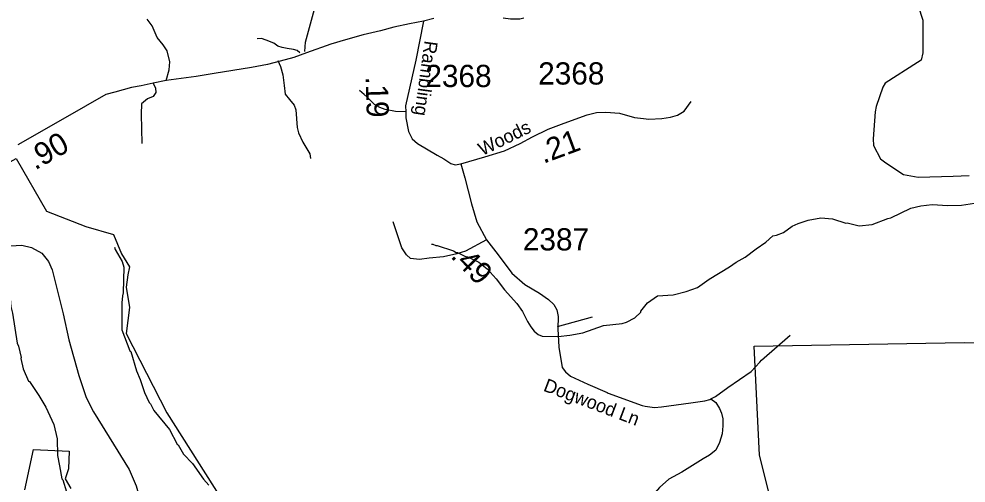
# Model space of a CAD drawing. Extents: x 1248224 to 1454986, y 825081 to 985870.
# Drawn here: x 1372128 to 1377448, y 889863 to 892471 of the extents above; entities that cross this region are included whole.
import ezdxf

# ---------------------------------------------------------------- set-up
doc = ezdxf.new("R2010")
doc.units = 0
for name, color, linetype in [('Exist Boundary Political City Limit New', 7, 'Continuous'), ('Exist Boundary Political City Limit New Hole', 7, 'Continuous'), ('Exist Hydrographic Creek Single Shore', 7, 'Continuous'), ('Exist Hydrographic Misc Water Feature', 7, 'Continuous'), ('Exist Road Non-System Type 51', 7, 'Continuous'), ('Exist Road Secondary Mileage Hundredths English Label', 7, 'Continuous'), ('Exist Road Secondary Type 41 Attributed', 7, 'Continuous'), ('Exist Road Secondary Type 51 Attributed', 7, 'Continuous'), ('Exist Road Secondary Type 51 Label', 7, 'Continuous'), ('Exist Road Secondary Type 51 Number Label', 7, 'Continuous'), ('Map Preparation Boundary City Limit Buffer Line', 7, 'Continuous')]:
    doc.layers.add(name, color=color, linetype=linetype)

msp = doc.modelspace()

# ---------------------------------------------------------------- linework, layer by layer
at = {"layer": 'Exist Boundary Political City Limit New'}
for points in [[(1371784.2, 889833.9), (1371775.1, 889966), (1371775.1, 889966), (1371652.9, 891431.5), (1372113.1, 891685.9), (1372283.1, 891390.3), (1372504.2, 891304.3), (1372658.6, 891260.1), (1372704.2, 891150.8), (1372749.7, 891077.9), (1372740.6, 891032.3), (1372731.5, 890964), (1372749.7, 890850), (1372731.5, 890704.2), (1372959.2, 890257.7), (1373309.9, 889706.3)], [(1373380.8, 888927.3), (1374567.1, 889108.4), (1374926.7, 889156.4), (1375043, 888607.2), (1375781.8, 888610.7), (1375433.4, 889386.6), (1375958.7, 889471.7), (1376017.9, 889619.8), (1376402.6, 889497.6), (1376469.2, 889697.5), (1376398.9, 889727.1), (1376343.4, 889797.5), (1376287.9, 890019.5), (1376258.5, 890633.1), (1377438.2, 890653.6), (1377892.5, 890638.3)]]:
    msp.add_lwpolyline(points, dxfattribs=at)
at = {"layer": 'Exist Boundary Political City Limit New Hole'}
for points in [[(1372160.6, 889825.7), (1372209.9, 890052.3)], [(1372209.9, 890052.3), (1372410.7, 890043.2), (1372406.2, 889942.7), (1372387.9, 889887.9), (1372419.9, 889833.1)]]:
    msp.add_lwpolyline(points, dxfattribs=at)
at = {"layer": 'Exist Hydrographic Creek Single Shore'}
msp.add_lwpolyline([(1377178.6, 892543.7), (1377204.7, 892463.6), (1377204.7, 892394), (1377206.5, 892348.8), (1377204.7, 892281), (1377196, 892239.2), (1377175.2, 892225.3), (1376994.4, 892110.5), (1376980.5, 892087.9), (1376944, 891978.3), (1376937, 891948.7), (1376926.8, 891796.4), (1376928.5, 891759.9), (1376968.5, 891685.1), (1376998.1, 891662.5), (1377097.1, 891596.4), (1377178.8, 891582.4), (1377375.3, 891587.7), (1377465.7, 891591.1)], dxfattribs=at)
at = {"layer": 'Exist Hydrographic Misc Water Feature'}
for points in [[(1374445.8, 891206.4), (1374453.8, 891206.3), (1374469.6, 891197.9), (1374477.6, 891197.7), (1374568.9, 891167.7), (1374584.7, 891159.4), (1374592.7, 891159.2), (1374632.3, 891138.4), (1374648.2, 891134), (1374711.5, 891104.7), (1374758.8, 891067.6), (1374809.9, 891010.5), (1374856.2, 890949.5), (1374924.6, 890872), (1374957.6, 890827.3), (1374984.3, 890770.8), (1375003.7, 890740.4), (1375023.1, 890716), (1375044.7, 890697.5), (1375066.6, 890689), (1375156.5, 890687.1), (1375223.1, 890693.6), (1375295, 890708), (1375411.9, 890749.4), (1375516.1, 890759), (1375540.3, 890766.5), (1375588.8, 890791.4), (1375621.5, 890822.7), (1375621.6, 890828.8), (1375658.7, 890875.8), (1375715.6, 890914.6), (1375802.8, 890920.2), (1375876.1, 890939.1), (1375940.6, 890961.6), (1376005.6, 891008.2), (1376119.1, 891077.6), (1376157.6, 891104.8), (1376208.3, 891131.6), (1376269.8, 891179.1), (1376323.6, 891215.8), (1376362.9, 891252.1), (1376383, 891255.7), (1376423.3, 891270.7), (1376472.1, 891305.7), (1376504.4, 891321), (1376560.9, 891339.6), (1376633.2, 891354.1), (1376699.1, 891348.7), (1376772.5, 891323), (1376780.5, 891324.9), (1376848.2, 891309.4), (1376920.3, 891315.8), (1377009.1, 891349.8), (1377025.2, 891353.5), (1377138.3, 891406.9), (1377194.7, 891421.7), (1377258.8, 891428.2), (1377346.7, 891422.3), (1377422.7, 891424.6), (1377495, 891435)], [(1372664.4, 891189.1), (1372669.4, 891174.8), (1372708, 891107.8), (1372717.3, 891075.6), (1372714.1, 890931.7), (1372709.7, 890915.8), (1372706.8, 890875.9), (1372705.5, 890724), (1372750.8, 890606.9), (1372756.8, 890602.8), (1372788.3, 890494), (1372809.3, 890445.5), (1372833.7, 890373), (1372860.4, 890316.4), (1372868.2, 890308.2), (1372886, 890270.5)], [(1372076.9, 890922.1), (1372083.5, 890856), (1372092.6, 890817.8), (1372118.9, 890649.2), (1372126.6, 890633), (1372141.1, 890568.7), (1372139, 890562.5), (1372151.7, 890504.5), (1372182.1, 890435.8), (1372187.4, 890433.5), (1372240.4, 890354.5), (1372278.9, 890289.6), (1372324.7, 890192.5), (1372343, 890112.1), (1372345.6, 890017.4), (1372355.6, 889959.8), (1372370, 889887.5), (1372374.6, 889881), (1372396.4, 889814.9)], [(1372886, 890270.5), (1372974.9, 890164.1), (1373017.2, 890082.6), (1373022.2, 890078.9), (1373051.9, 890025.9), (1373102.8, 889972.8), (1373164.9, 889885.5), (1373194.1, 889850.9)]]:
    msp.add_lwpolyline(points, dxfattribs=at)
at = {"layer": 'Exist Road Non-System Type 51'}
msp.add_line((1375154.1, 890743.6), (1375349.4, 890797.7), dxfattribs=at)
for points in [[(1373733.5, 892287.5), (1373737.7, 892339.5), (1373788.6, 892525.6), (1373833.3, 892620.2), (1373878, 892673.3), (1373943.4, 892730.5), (1374073.3, 892827.7)], [(1372955.6, 892125.8), (1372972.9, 892184.4), (1372976.4, 892230.3), (1372960.6, 892292.1), (1372939.4, 892325.7), (1372904.1, 892366.3), (1372875.8, 892431.7), (1372849.4, 892470.5)], [(1373705.5, 892280.2), (1373692, 892293.7), (1373670.1, 892298.9), (1373634.8, 892305.1), (1373607.8, 892310.3), (1373582.9, 892318.7), (1373561, 892335.3), (1373516.3, 892350.9), (1373491.4, 892361.3), (1373466.5, 892359.2)], [(1373582.9, 892237), (1373598.4, 892203.7), (1373610.9, 892156.9), (1373618.2, 892097.7), (1373623.4, 892047.7), (1373647.3, 892017.6), (1373674.3, 891986.4), (1373683.7, 891959.3), (1373692, 891860.6), (1373699.2, 891831.4), (1373722.1, 891779.4), (1373761.6, 891713.4), (1373765.7, 891686.4)], [(1372881.4, 892110.1), (1372895.2, 892081.9), (1372897, 892057.2), (1372882.9, 892034.2), (1372851.1, 892021.8), (1372817.6, 891993.6), (1372814, 891935.3), (1372819.3, 891771)], [(1374301.2, 891949.3), (1374242.7, 891951), (1374185.6, 891962.5), (1374155.4, 891973.9), (1374126.3, 891989.5), (1374102.4, 892012.4), (1374084.8, 892031.1), (1374067.1, 892046.7), (1374041.1, 892068.5)], [(1375666.5, 891907.8), (1375739.8, 891911), (1375787.4, 891919.8), (1375828, 891930.4), (1375865.1, 891953.4), (1375903.9, 892006.4)], [(1374754, 891229.4), (1374636.6, 891165.9), (1374588.8, 891151.3), (1374513.9, 891134.7), (1374432.9, 891126.3), (1374378.9, 891120.1), (1374326.9, 891124.3), (1374306.1, 891145.1), (1374279.1, 891184.6), (1374231.3, 891330.2)], [(1372015.1, 891178.1), (1372081, 891195.3), (1372145.1, 891199.3), (1372199.1, 891187.3), (1372257.1, 891155.2), (1372295.2, 891107.2), (1372315.2, 891061.1), (1372377.2, 890814.7), (1372409.2, 890667.3), (1372465.2, 890467), (1372505.3, 890344.8), (1372547.3, 890262.7), (1372747.2, 889939), (1372787.3, 889846.8), (1372809.3, 889768.7), (1372874.8, 889523.4)], [(1376289.5, 890542.8), (1376299.5, 890553.7), (1376459.6, 890693.8)], [(1376014.2, 890335.8), (1376042, 890315.5), (1376063, 890282.9), (1376075.6, 890256.5), (1376082.9, 890223.9), (1376081.8, 890185.3), (1376077.7, 890139.6), (1376064, 890090.8), (1376043.1, 890048.1), (1376006.4, 890019.6), (1375971, 889999.3), (1375852.4, 889925), (1375778, 889884.4), (1375725.6, 889838.6), (1375702.5, 889810.1), (1375696.2, 889781.7), (1375700.4, 889751.2), (1375716.1, 889717.6), (1375754.9, 889683.1), (1375800, 889658.7), (1375878.6, 889631.2), (1376005.8, 889589.5)]]:
    msp.add_lwpolyline(points, dxfattribs=at)
at = {"layer": 'Exist Road Secondary Type 41 Attributed'}
msp.add_lwpolyline([(1375439, 890369.1), (1375628.8, 890299.5), (1375645.9, 890295.8), (1375698.5, 890287.9), (1375737.5, 890292.2), (1375902.7, 890314.3), (1375981.3, 890324.4), (1376008.5, 890332.9), (1376014.2, 890335.8), (1376041.2, 890350), (1376110.7, 890400.3), (1376240.9, 890490.2), (1376289.5, 890542.8)], dxfattribs=at)
at = {"layer": 'Exist Road Secondary Type 51 Attributed'}
for points in [[(1374401.7, 892459.2), (1374322.7, 892443.3), (1374234.1, 892424.8), (1374158.4, 892404.9), (1374061, 892381.1), (1373962.9, 892353.4), (1373879.7, 892328.2), (1373744.1, 892280.6), (1373671.9, 892254.2), (1373594.9, 892233), (1373524, 892215.8), (1373435.4, 892197.3), (1373224.9, 892164.3), (1373134.3, 892149.9), (1373124.7, 892148.4), (1372955.6, 892125.8), (1372881.4, 892110.1), (1372814.6, 892095.5), (1372760.8, 892086.3), (1372714.5, 892071.7), (1372666.4, 892059.9), (1372616, 892045.5), (1372387.1, 891915.6), (1372122.2, 891764.1)], [(1374401.7, 892459.2), (1374357.4, 892238.3), (1374300.2, 891983.1), (1374301.2, 891949.3), (1374302.2, 891915.7), (1374315.8, 891839), (1374337.6, 891796.7), (1374367.6, 891771.5), (1374478, 891705.4), (1374514.1, 891684.3), (1374553.7, 891659.1), (1374579.6, 891651.2), (1374610.9, 891656.5)], [(1374459.6, 892472.4), (1374401.7, 892459.2)], [(1374964.6, 892475.7), (1374941.4, 892469.1), (1374889.6, 892469.1), (1374847.4, 892474.4)], [(1374610.9, 891656.5), (1374745.8, 891696.2), (1374856.2, 891730.6), (1374944.1, 891771.5), (1375013.6, 891808.6), (1375100.8, 891852.2), (1375190.1, 891885.3), (1375319.6, 891932.9), (1375372.7, 891944.8), (1375425.2, 891947.4), (1375501.5, 891940.8), (1375586.7, 891916.2), (1375635.9, 891911.2), (1375666.5, 891907.8)], [(1374610.9, 891656.5), (1374632.7, 891578.5), (1374669.5, 891433), (1374699.5, 891331.2), (1374754, 891229.4), (1374819.4, 891144.8), (1374896.4, 891042.9), (1374970, 890979.5), (1375052.5, 890930.5), (1375102.9, 890894.8), (1375132.9, 890865.7), (1375149.2, 890836.7), (1375157.4, 890799.6), (1375154.7, 890729.5), (1375161.5, 890627.7), (1375179.9, 890512.7), (1375199, 890487.6), (1375226.2, 890463.8), (1375324.4, 890418.8), (1375431.9, 890372.2), (1375439, 890369.1)]]:
    msp.add_lwpolyline(points, dxfattribs=at)
at = {"layer": 'Map Preparation Boundary City Limit Buffer Line'}
for points in [[(1371784.2, 889833.9), (1371775.1, 889966), (1371775.1, 889966), (1371652.9, 891431.5), (1372113.1, 891685.9), (1372283.1, 891390.3), (1372504.2, 891304.3), (1372658.6, 891260.1), (1372704.2, 891150.8), (1372749.7, 891077.9), (1372740.6, 891032.3), (1372731.5, 890964), (1372749.7, 890850), (1372731.5, 890704.2), (1372959.2, 890257.7), (1373309.9, 889706.3)], [(1373380.8, 888927.3), (1374567.1, 889108.4), (1374926.7, 889156.4), (1375043, 888607.2), (1375781.8, 888610.7), (1375433.4, 889386.6), (1375958.7, 889471.7), (1376017.9, 889619.8), (1376402.6, 889497.6), (1376469.2, 889697.5), (1376398.9, 889727.1), (1376343.4, 889797.5), (1376287.9, 890019.5), (1376258.5, 890633.1), (1377438.2, 890653.6), (1377892.5, 890638.3)]]:
    msp.add_lwpolyline(points, dxfattribs=at)

# ---------------------------------------------------------------- texts
at = {"layer": 'Exist Road Secondary Mileage Hundredths English Label'}
for s, rotation, p in [('.19', 271.7363, (1374075.5, 892147.1)), ('.21', 20.321, (1375074.2, 891656.6)), ('.90', 29.7641, (1372219.1, 891618.9)), ('.49', 314.2421, (1374548.3, 891133.7))]:
    msp.add_text(s, height=125, rotation=rotation, dxfattribs=at).set_placement(p)
at = {"layer": 'Exist Road Secondary Type 51 Label'}
for s, rotation, p in [('Rambling ', 262.1877, (1374407, 892351.5)), ('Woods', 26.1636, (1374731.5, 891699.9)), ('Dogwood Ln', 339.2845, (1375069.4, 890383))]:
    msp.add_text(s, height=75, rotation=rotation, dxfattribs=at).set_placement(p)
at = {"layer": 'Exist Road Secondary Type 51 Number Label'}
for s, p in [('2368', (1374411.4, 892088.1)), ('2368', (1375045, 892102.2)), ('2387', (1374958.9, 891170))]:
    msp.add_text(s, height=125, dxfattribs=at).set_placement(p)

doc.saveas('drawing.dxf')
